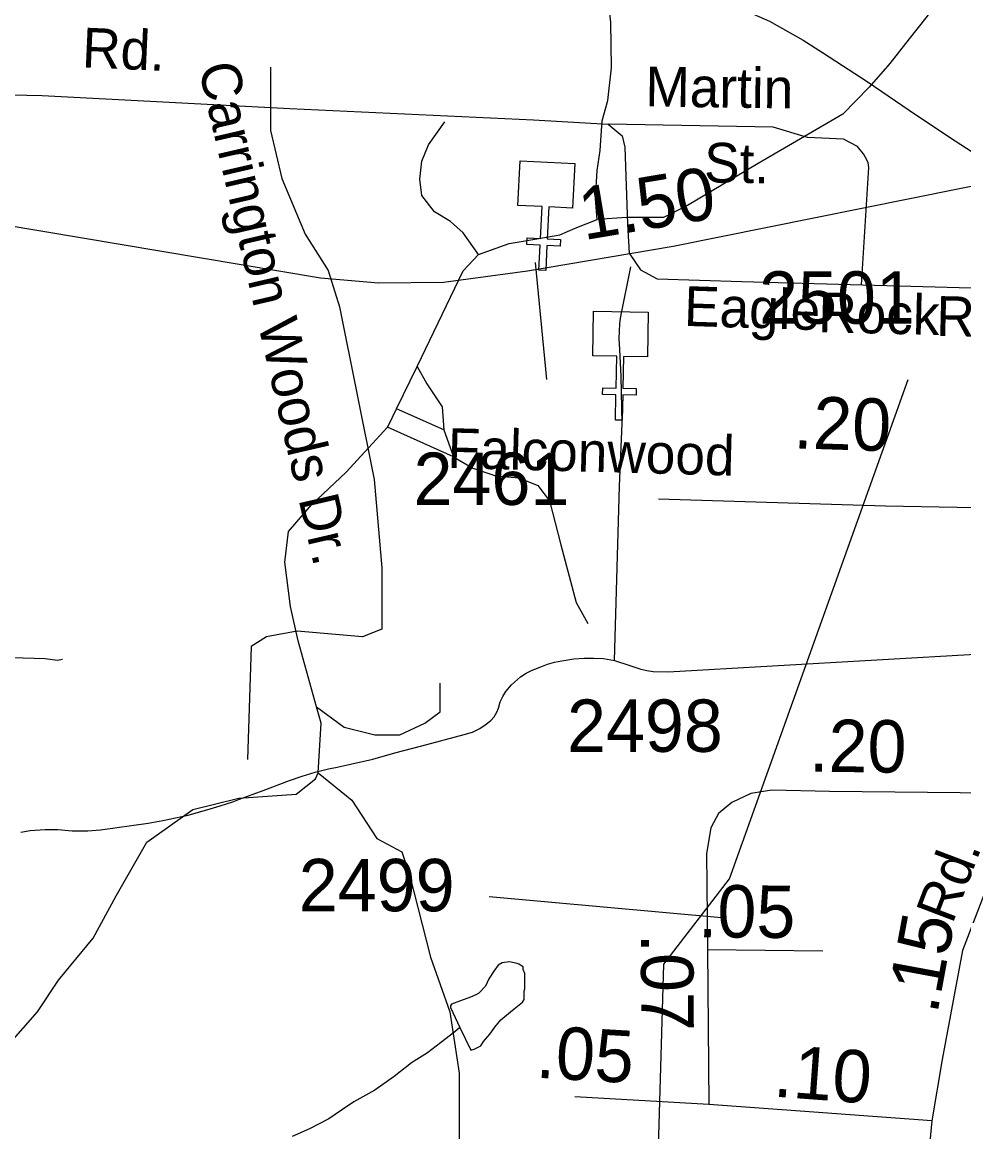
# Model space of a CAD drawing. Extents: x 2169602 to 2449496, y 721995 to 810662.
# Drawn here: x 2413158 to 2415406, y 806159 to 808809 of the extents above; entities that cross this region are included whole.
import ezdxf

# ---------------------------------------------------------------- set-up
doc = ezdxf.new("R2010")
doc.units = 0
doc.layers.add('Default', color=7, linetype='Continuous')

msp = doc.modelspace()

# ---------------------------------------------------------------- linework, layer by layer
at = {"layer": 'Default'}
for p, q in [((2413751.2, 808701), (2413751.2, 808631.7)), ((2414210.9, 808215), (2414247.5, 808253.9)), ((2414101, 807986.6), (2414210.9, 808215)), ((2414382.9, 808234.6), (2414410, 807955.2)), ((2414052.3, 807885.5), (2414101, 807986.6)), ((2414165.2, 807835), (2414052.3, 807885.5)), ((2414188, 807770.9), (2414030.4, 807841.9)), ((2414165.2, 807835), (2414188, 807770.9)), ((2414572.4, 807284.7), (2414584.1, 807700.6)), ((2414827.4, 806670.4), (2414273.5, 806719.9)), ((2414794.6, 806594.3), (2414797.2, 806224.4)), ((2414794.6, 806594.3), (2415069.5, 806591.6)), ((2414797.2, 806224.4), (2414477.9, 806242.9))]:
    msp.add_line(p, q, dxfattribs=at)
for points in [[(2412382.8, 809341.3), (2414388.2, 808970.9), (2414454.4, 808961.5), (2414523.6, 808948.5), (2414587.8, 808932.8), (2414703, 808901), (2414713.1, 808898.2), (2414767.4, 808882.9), (2414827.5, 808861.5), (2414942.1, 808810.7), (2415022.7, 808765.5), (2415068.9, 808735.9), (2415177.6, 808665.1), (2415290.7, 808588.4), (2415385.3, 808525.3), (2415439.6, 808490), (2415500.1, 808456.5), (2415516.1, 808446.6), (2415709.5, 808322.7), (2415754.6, 808292.7)], [(2414531.3, 808337.5), (2414526.7, 808387.8), (2414531.3, 808454.2), (2414538.2, 808502.3), (2414542.7, 808573.3), (2414556.5, 808621.3), (2414565.6, 808699.2), (2414563.3, 808809), (2414556.5, 808870.8), (2414545, 808905.2), (2414529, 808923.5), (2414506.1, 808937.2), (2414439.8, 808955.5), (2414378, 808969.3), (2414350.5, 808983), (2414332.2, 808996.8)], [(2415388, 808965.7), (2415374.3, 808905.6), (2415364.7, 808883.4), (2415315.2, 808819), (2415275.5, 808768.7), (2415229.9, 808710.2), (2415180.6, 808653.8), (2415117.1, 808589.3), (2414915.7, 808471.4), (2414746.4, 808370.7), (2414689.2, 808342.1), (2414666.3, 808342.1), (2414602.2, 808342.1), (2414531.3, 808337.5)], [(2412986.5, 808638), (2413206.3, 808633.8), (2413797.5, 808602.4), (2414379.3, 808575.2), (2414557.2, 808564.7), (2414590.7, 808537.5), (2414596.9, 808510.3), (2414603.2, 808326), (2414607.4, 808256.8), (2414634.6, 808217.1), (2414674.4, 808196.1), (2414876.3, 808189.8), (2415395.3, 808175.2), (2415759.5, 808166.8)], [(2413751.2, 808631.7), (2413751.2, 808549.9), (2413778.6, 808435.4), (2413833.6, 808302.7), (2413888.5, 808215.7), (2413915.9, 808128.7), (2413998.3, 807716.6)], [(2414247.5, 808253.9), (2414210.9, 808305.4), (2414181.2, 808332.9), (2414142.3, 808355.8), (2414112.5, 808394.7), (2414107.9, 808433.6), (2414112.5, 808477.1), (2414128.5, 808516), (2414167.4, 808571)], [(2415162.3, 808181.8), (2415179.7, 808461.9), (2415177.9, 808473.1), (2415174.6, 808480.2), (2415166.5, 808494.2), (2415159.1, 808504.1), (2415152.1, 808512.1), (2415118.8, 808529.4), (2415033, 808533), (2414950.8, 808558), (2414557.2, 808564.7)], [(2413108.1, 808326.2), (2413870.9, 808198.5), (2414009, 808185.9), (2414163.9, 808188), (2414364.8, 808215.2), (2414712.2, 808273.9), (2415502.2, 808433), (2415738.7, 808493.8), (2415868.4, 808514.7), (2416002.4, 808525.2), (2416222.1, 808521), (2416813.3, 808489.6), (2417395.1, 808462.3), (2417573, 808451.9), (2417606.5, 808424.6), (2417612.8, 808397.4), (2417619, 808213.1), (2417623.2, 808144), (2417650.4, 808104.2), (2417690.2, 808083.3), (2417892.1, 808077), (2418411.2, 808062.3), (2418775.3, 808054)], [(2414247.5, 808253.9), (2414320.8, 808280.2), (2414391.7, 808291.7), (2414442, 808300.8), (2414478.7, 808316.9), (2414531.3, 808337.5)], [(2414584.1, 807700.6), (2414590.8, 807850.6), (2414587.9, 807962.5), (2414585, 808027.3), (2414583.8, 808053.6), (2414584.1, 808070.5), (2414584.7, 808088.7), (2414586.8, 808101.5), (2414611.6, 808224.8)], [(2414101, 807986.6), (2414124, 807944.9), (2414160.6, 807889.9), (2414165.2, 807835)], [(2414537.8, 805477.1), (2414675.8, 806068), (2414689.8, 806559.8), (2414846.8, 806763.2), (2415273.7, 807955.1)], [(2414030.4, 807841.9), (2414032.4, 807844.2), (2414052.3, 807885.5)], [(2413861.3, 807173.7), (2413817.3, 807331.4), (2413799, 807413.8), (2413785.3, 807519.1), (2413794.4, 807592.4), (2413849.4, 807656.5), (2413931.7, 807734.3), (2414030.4, 807841.9)], [(2414188, 807770.9), (2414233.8, 807743.4), (2414288.7, 807725.1), (2414343.6, 807720.5), (2414389.4, 807702.2), (2414416.9, 807665.6), (2414444.3, 807560.3), (2414480.9, 807423), (2414508.4, 807372.6)], [(2413998.3, 807716.6), (2414016.6, 807506), (2414016.6, 807405.3), (2414016.6, 807359.5), (2413970.9, 807341.2), (2413815.2, 807354.9), (2413742, 807341.2), (2413705.4, 807318.3), (2413696.3, 807048.2)], [(2415732.8, 807643.2), (2415219.5, 807652.7), (2414677.2, 807669.5)], [(2414572.4, 807284.7), (2414608.6, 807272.9), (2414635.4, 807264), (2414649.5, 807260.3), (2414664.8, 807258.4), (2414700.6, 807257.6), (2415696.3, 807314.9)], [(2413254.6, 807286.7), (2413242.7, 807284.5), (2413213, 807288.6), (2413160.9, 807290), (2413118.7, 807291.8)], [(2413155.4, 806874.6), (2413177.5, 806878.7), (2413213.3, 806881.2), (2413243.5, 806881.4), (2413277.4, 806877.7), (2413315, 806877.9), (2413345.5, 806880.3), (2413459.2, 806896.5), (2413494.5, 806902.2), (2413555, 806915.6), (2413607.1, 806930.5), (2413630.8, 806937.2), (2413661, 806946.8), (2413676.9, 806953.1), (2413733.5, 806974.3), (2413796.4, 806998.2), (2413826.4, 807008.2), (2413858.2, 807018.1), (2413890, 807025.7), (2413910.7, 807030.1), (2413941.8, 807037), (2413995.4, 807049.3), (2414048.1, 807064.2), (2414112.1, 807080.7), (2414213.8, 807107.6), (2414233.7, 807113.8), (2414250.7, 807121.9), (2414263.7, 807131), (2414276.9, 807141.3), (2414285.5, 807150.2), (2414291.7, 807160.8), (2414295.3, 807170.4), (2414299.6, 807185.5), (2414305.5, 807198.8), (2414312.9, 807210.4), (2414326.8, 807226.5), (2414348.2, 807245.3), (2414361.4, 807254), (2414374.5, 807260.9), (2414396.7, 807269.7), (2414412.4, 807275.4), (2414429.1, 807280.2), (2414446.4, 807283.7), (2414475.3, 807288.5), (2414500.3, 807290), (2414522.3, 807290.3), (2414546.5, 807289.2), (2414572.4, 807284.7)], [(2413861.3, 807173.7), (2413927.2, 807125.4), (2414000.4, 807107.1), (2414059.9, 807107.1), (2414119.4, 807134.5), (2414156, 807162), (2414156, 807230.7)], [(2413865.3, 807016.7), (2413872.2, 807134.5), (2413861.3, 807173.7)], [(2413075.6, 806331), (2413126.2, 806367.7), (2413194.9, 806445.5), (2413245.2, 806521), (2413327.6, 806621.8), (2413382.5, 806722.5), (2413455.8, 806850.7), (2413565.6, 806928.5), (2413675.4, 806956), (2413812.8, 806965.1), (2413858.5, 807001.8), (2413865.3, 807016.7)], [(2413865.3, 807016.7), (2413945.5, 806951.4), (2414005, 806859.8), (2414064.5, 806827.8), (2414082.8, 806772.8), (2414133.1, 806576), (2414178.9, 806445.5), (2414201.8, 806299), (2414201.8, 805813.7)], [(2415553.2, 806966.9), (2415085.3, 806972.1), (2414947.9, 806974.7), (2414897.7, 806966.8), (2414852.7, 806945.7), (2414821, 806919.3), (2414802.5, 806884.9), (2414791.9, 806824.1), (2414794.6, 806594.3)], [(2415553.2, 806966.9), (2415497.9, 806839), (2415402.7, 806591.9), (2415354.5, 806332.2), (2415329.7, 806185.5)], [(2414203.3, 806408.4), (2414229.7, 806354.5), (2414237.7, 806356.6), (2414253.5, 806364.7), (2414259.4, 806374.8), (2414275, 806392.6), (2414287.1, 806408.7), (2414300.9, 806426.9), (2414310.9, 806434.7), (2414333, 806452.8), (2414352.7, 806468.9), (2414356.8, 806475.2), (2414356.8, 806495.1), (2414358.5, 806500.9), (2414358.3, 806517.2), (2414358.7, 806537), (2414354.4, 806547), (2414354.2, 806553.1), (2414344.1, 806559.1), (2414340, 806560.9), (2414322, 806564.8), (2414304.3, 806562.7), (2414294.3, 806556.9), (2414284.2, 806542.6), (2414272.4, 806524.5), (2414264.8, 806506.6), (2414248.8, 806490.3), (2414241, 806486.3), (2414228.5, 806480.4), (2414204.7, 806472.3), (2414183, 806464.2), (2414180.9, 806460.1), (2414181.1, 806456), (2414203.3, 806408.4)], [(2414203.3, 806408.4), (2414190.9, 806398.1), (2414157.3, 806371.9), (2414125.7, 806347.9), (2414087.6, 806323.6), (2414046.2, 806291.3), (2414000, 806259), (2413950.2, 806230.8), (2413920.5, 806210.6), (2413890.3, 806190.4), (2413844.6, 806166.1), (2413803, 806148)], [(2415329.7, 806185.5), (2415048.3, 806205.9), (2414797.2, 806224.4)], [(2415329.7, 806185.5), (2415292.8, 805794), (2415280.2, 805479.9), (2415249.9, 804971), (2415237.3, 804836.9), (2415212.2, 804738.5), (2415162, 804600.3), (2414876.3, 804091.4), (2414784.2, 803955.2), (2414654.5, 803823.3), (2414383.5, 803471.5), (2414128.2, 803136.4), (2413775.5, 802677.8), (2413643.7, 802474.6), (2413589.3, 802367.8), (2413435.4, 802030.6), (2413297.3, 801697.6), (2413203.2, 801473.6)]]:
    msp.add_lwpolyline(points, dxfattribs=at)
for points in [[(2414472.2, 808364.9), (2414415.3, 808367.5), (2414411.7, 808291.4), (2414443.7, 808289.9), (2414442.9, 808273.9), (2414410.9, 808275.5), (2414408.1, 808215.4), (2414392.1, 808216.2), (2414394.9, 808276.2), (2414363, 808277.8), (2414363.7, 808293.7), (2414395.7, 808292.2), (2414399.3, 808368.3), (2414341.8, 808371.1), (2414346.8, 808477.5), (2414477.3, 808471.2)], [(2414650.8, 808009.5), (2414593.9, 808010.6), (2414592.3, 807934.4), (2414624.3, 807933.8), (2414623.9, 807917.8), (2414592, 807918.5), (2414590.7, 807858.3), (2414574.7, 807858.7), (2414575.9, 807918.8), (2414543.9, 807919.5), (2414544.3, 807935.5), (2414576.3, 807934.8), (2414577.9, 808010.9), (2414520.3, 808012.3), (2414522.5, 808118.7), (2414653.1, 808115.9)]]:
    msp.add_lwpolyline(points, close=True, dxfattribs=at)

# ---------------------------------------------------------------- texts
for s, height, rotation, p in [('Rd.', 95, 357.473, (2413300, 808700.9)), ('Carrington Woods Dr.', 95, 283.0424, (2413578.6, 808702.3)), ('Martin', 95, 359.1633, (2414645.6, 808607.6)), ('St.', 95, 359.1633, (2414785.7, 808426.1)), ('1.50', 125, 9.5809, (2414499.4, 808287.9)), ('Eagle', 95, 358.1442, (2414737.3, 808083.6)), ('Rock', 95, 358.6247, (2415057.7, 808068.6)), ('Rd.', 95, 358.6247, (2415339.5, 808059.9)), ('.20', 125, 358.2212, (2414998.5, 807791.2)), ('Falconwood', 95, 358.4331, (2414173, 807744.5)), ('.20', 125, 359.3673, (2415036.3, 807019.1)), ('Rd.', 95, 69.1995, (2415378.9, 806653.2)), ('.05', 125, 359.4494, (2414771.1, 806623.9)), ('.15', 125, 79.4994, (2415342.6, 806437.8)), ('.07', 125, 270.4095, (2414635.2, 806632.1)), ('.05', 125, 356.6853, (2414383.2, 806288.6)), ('.10', 125, 355.788, (2414949.8, 806243.5))]:
    msp.add_text(s, height=height, rotation=rotation, dxfattribs=at).set_placement(p)
for s, p in [('2501', (2414917.5, 808088.6)), ('2461', (2414092.7, 807655.9)), ('2498', (2414459, 807066.4)), ('2499', (2413818.8, 806685.8))]:
    msp.add_text(s, height=125, dxfattribs=at).set_placement(p)

doc.saveas('drawing.dxf')
